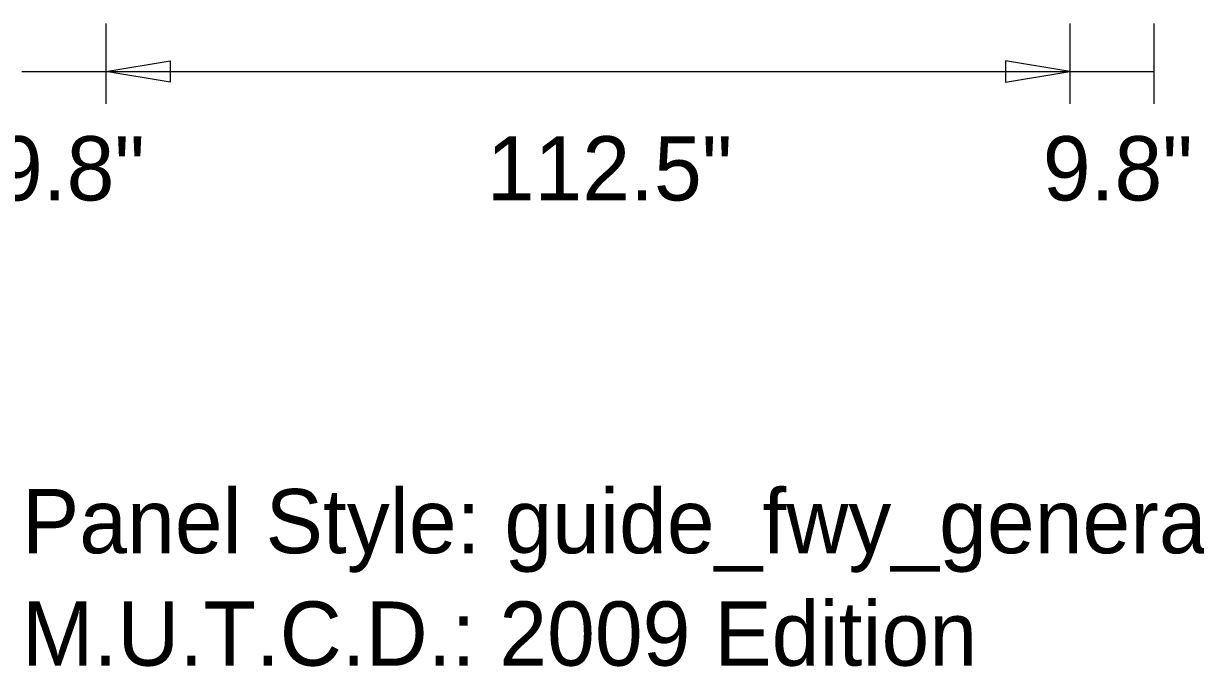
# Model space of a CAD drawing. Extents: x 1806251 to 1809821, y 414895 to 422886.
# Drawn here: x 1809676.936 to 1809678.304, y 415411.183 to 415411.934 of the extents above; entities that cross this region are included whole.
import ezdxf

# ---------------------------------------------------------------- set-up
doc = ezdxf.new("R2010")
doc.units = 0
doc.layers.add('GSDIMS', color=7, linetype='Continuous')

msp = doc.modelspace()

# ---------------------------------------------------------------- linework, layer by layer
at = {"layer": 'GSDIMS'}
for p, q in [((1809677.0326, 415411.9338), (1809677.0326, 415411.8401)), ((1809677.0326, 415411.9338), (1809677.0326, 415411.8401)), ((1809678.1576, 415411.9338), (1809678.1576, 415411.8401)), ((1809678.1576, 415411.9338), (1809678.1576, 415411.8401)), ((1809678.2556, 415411.9338), (1809678.2556, 415411.8401)), ((1809676.9346, 415411.8776), (1809677.0326, 415411.8776)), ((1809677.0326, 415411.8776), (1809678.1576, 415411.8776)), ((1809678.1576, 415411.8776), (1809678.2556, 415411.8776))]:
    msp.add_line(p, q, dxfattribs=at)
for points in [[(1809677.0326, 415411.8776), (1809677.1076, 415411.8901), (1809677.1076, 415411.8651)], [(1809678.1576, 415411.8776), (1809678.0826, 415411.8901), (1809678.0826, 415411.8651)]]:
    msp.add_lwpolyline(points, close=True, dxfattribs=at)

# ---------------------------------------------------------------- texts
for s, p in [('9.8"', (1809676.9031, 415411.7271)), ('112.5"', (1809677.4771, 415411.7271)), ('9.8"', (1809678.1261, 415411.7271)), ('Panel Style: guide_fwy_general-services.ssi', (1809676.9346, 415411.3151)), ('M.U.T.C.D.: 2009 Edition', (1809676.9346, 415411.1838))]:
    msp.add_text(s, height=0.075, dxfattribs=at).set_placement(p)

doc.saveas('drawing.dxf')
